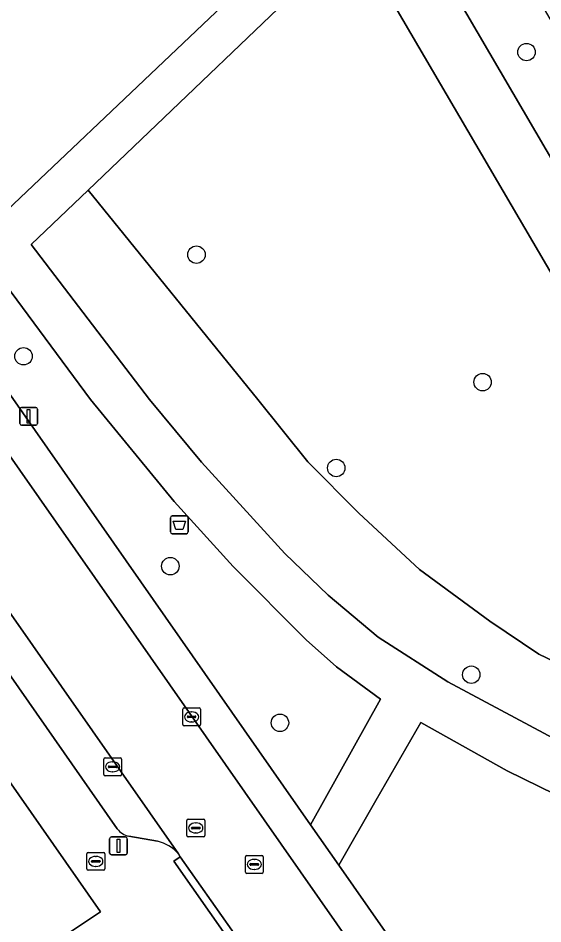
# Model space of a CAD drawing. Extents: x 159352 to 160617, y 385888 to 387323.
# Drawn here: x 159887.9 to 159917.3, y 386220.6 to 386271.4 of the extents above; entities that cross this region are included whole.
import ezdxf

# ---------------------------------------------------------------- set-up
doc = ezdxf.new("R2010")
doc.units = 0
for name, color, linetype in [('IMGEO_Afvalbak', 7, 'Continuous'), ('IMGEO_Berm_groen', 7, 'Continuous'), ('IMGEO_Boom', 7, 'Continuous'), ('IMGEO_Brandkraan', 7, 'Continuous'), ('IMGEO_Erf', 7, 'Continuous'), ('IMGEO_Groenvoorziening', 7, 'Continuous'), ('IMGEO_Kolk', 7, 'Continuous'), ('IMGEO_Lichtmast', 7, 'Continuous'), ('IMGEO_Parkeervlak_open', 7, 'Continuous'), ('IMGEO_Rijbaan_lokaal_open', 7, 'Continuous'), ('IMGEO_Rioolput', 7, 'Continuous'), ('IMGEO_Voetpad_halfverhard', 7, 'Continuous'), ('IMGEO_Voetpad_open', 7, 'Continuous')]:
    doc.layers.add(name, color=color, linetype=linetype)

msp = doc.modelspace()

# ---------------------------------------------------------------- linework, layer by layer
at = {"layer": 'IMGEO_Afvalbak'}
for p, q in [((159896.459, 386242.574), (159896.459, 386243.374)), ((159896.459, 386243.374), (159896.459, 386242.574)), ((159896.559, 386243.474), (159897.349, 386243.474)), ((159897.349, 386243.474), (159896.559, 386243.474)), ((159897.449, 386243.374), (159897.449, 386242.574)), ((159897.449, 386242.574), (159897.449, 386243.374)), ((159897.349, 386242.474), (159896.559, 386242.474)), ((159896.559, 386242.474), (159897.349, 386242.474))]:
    msp.add_line(p, q, dxfattribs=at)
msp.add_lwpolyline([(159896.602, 386243.188), (159897.306, 386243.188), (159897.157, 386242.718), (159896.751, 386242.718), (159896.602, 386243.188)], dxfattribs=at)
for centre, start, end in [((159896.559, 386243.374), 90, 180), ((159896.559, 386243.374), 90, 180), ((159897.349, 386243.374), 0, 90), ((159897.349, 386243.374), 360, 90), ((159896.559, 386242.574), 180, 270), ((159896.559, 386242.574), 180, 270), ((159897.349, 386242.574), 270, 0), ((159897.349, 386242.574), 270, 0)]:
    msp.add_arc(centre, 0.1, start, end, dxfattribs=at)
at = {"layer": 'IMGEO_Berm_groen'}
msp.add_lwpolyline([(159862.352, 386365.974), (159854.556, 386379.293), (159847.159, 386392.191), (159843.747, 386390.213), (159859.054, 386364.02), (159926.534, 386248.554), (159941.411, 386223.11), (159944.825, 386225.156), (159935.204, 386241.272), (159919.537, 386268.282)], close=True, dxfattribs=at)
at = {"layer": 'IMGEO_Boom'}
for centre in [(159916.412, 386269.48), (159897.915, 386258.123), (159888.224, 386252.427), (159913.95, 386250.975), (159905.747, 386246.163), (159896.451, 386240.656), (159913.315, 386234.572), (159902.594, 386231.876)]:
    msp.add_circle(centre, 0.489, dxfattribs=at)
at = {"layer": 'IMGEO_Brandkraan'}
for p, q in [((159891.775, 386223.68), (159891.775, 386224.532)), ((159891.85, 386224.606), (159892.702, 386224.606)), ((159892.263, 386224.386), (159892.288, 386224.386)), ((159892.776, 386224.532), (159892.776, 386223.68)), ((159892.034, 386224.1), (159892.034, 386224.112)), ((159892.472, 386224.063), (159892.074, 386224.063)), ((159892.077, 386224.149), (159892.475, 386224.149)), ((159892.286, 386223.826), (159892.261, 386223.826)), ((159892.518, 386224.112), (159892.518, 386224.1)), ((159892.702, 386223.606), (159891.85, 386223.606))]:
    msp.add_line(p, q, dxfattribs=at)
for points in [[(159891.775, 386223.68), (159891.775, 386224.532)], [(159891.85, 386224.606), (159892.702, 386224.606)], [(159892.776, 386224.532), (159892.776, 386223.68)], [(159892.702, 386223.606), (159891.85, 386223.606)]]:
    msp.add_lwpolyline(points, dxfattribs=at)
for centre, radius, start, end in [((159891.852, 386224.53), 0.0765, 91.552, 178.448), ((159891.852, 386224.53), 0.0765, 91.552, 178.448), ((159892.7, 386224.53), 0.0765, 1.552, 88.448), ((159892.7, 386224.53), 0.0765, 1.552, 88.448), ((159891.852, 386223.682), 0.0765, 181.552, 268.448), ((159891.852, 386223.682), 0.0765, 181.552, 268.448), ((159892.074, 386224.109), 0.0403, 85.8775, 175.7526), ((159892.071, 386224.099), 0.0366, 178.938, 274.7102), ((159892.475, 386224.106), 0.043, 264.8664, 352.4533), ((159892.479, 386224.111), 0.0386, 1.7309, 96.639), ((159892.7, 386223.682), 0.0765, 271.552, 358.448), ((159892.7, 386223.682), 0.0765, 271.552, 358.448)]:
    msp.add_arc(centre, radius, start, end, dxfattribs=at)
for centre, major_axis, ratio, start_param, end_param in [((159892.262, 386224.106), (-0.387, 0.002), 0.722429, 4.712389, 7.853982), ((159892.287, 386224.106), (-0.39, 0.002), 0.717154, 1.570796, 4.712389)]:
    msp.add_ellipse(centre, major_axis=major_axis, ratio=ratio, start_param=start_param, end_param=end_param, dxfattribs=at)
at = {"layer": 'IMGEO_Erf'}
msp.add_lwpolyline([(159890.682, 386220.04), (159892.54, 386221.275), (159853.707, 386276.934), (159851.319, 386276.761)], dxfattribs=at)
at = {"layer": 'IMGEO_Groenvoorziening'}
for points in [[(159858.278, 386308.583), (159869.124, 386288.336), (159873.288, 386281.214), (159879.815, 386271.298), (159887.302, 386260.612), (159905.576, 386277.985), (159884.135, 386314.683), (159876.401, 386327.92), (159873.998, 386325.794), (159869.966, 386321.519)], [(159904.311, 386226.148), (159908.234, 386233.194), (159905.754, 386235.021), (159904.063, 386236.518), (159899.972, 386240.64), (159896.671, 386244.284), (159891.975, 386250), (159886.876, 386256.884), (159884.445, 386254.589)]]:
    msp.add_lwpolyline(points, close=True, dxfattribs=at)
for points in [[(159921.946, 386250), (159906.737, 386276.003), (159891.85, 386261.746), (159901.36, 386250), (159904.16, 386246.512), (159907.02, 386243.621), (159910.412, 386240.474), (159914.35, 386237.566), (159917.101, 386235.732), (159925.757, 386231.572), (159930.443, 386229.994), (159931.877, 386228.511), (159931.382, 386225.811)], [(159904.16, 386246.512), (159901.36, 386250), (159891.85, 386261.746), (159888.662, 386258.685), (159895.276, 386250), (159898.198, 386246.494), (159902.869, 386241.374), (159905.29, 386239.038), (159908.09, 386236.682), (159912.009, 386234.168), (159914.98, 386232.579), (159920.313, 386229.728)], [(159931.382, 386225.811), (159931.877, 386228.511), (159930.443, 386229.994), (159925.757, 386231.572), (159917.101, 386235.732), (159914.35, 386237.566), (159910.412, 386240.474), (159907.02, 386243.621), (159904.16, 386246.512)], [(159921.588, 386226.114), (159915.332, 386229.185), (159910.493, 386231.898), (159907.972, 386227.52), (159905.885, 386223.895), (159918.612, 386205.674), (159921.121, 386205.382), (159940.805, 386217.763), (159938.27, 386222.092), (159936.555, 386222.249)]]:
    msp.add_lwpolyline(points, dxfattribs=at)
at = {"layer": 'IMGEO_Kolk'}
for p, q in [((159897.143, 386231.781), (159897.143, 386232.633)), ((159897.218, 386232.707), (159898.07, 386232.707)), ((159897.631, 386232.487), (159897.656, 386232.487)), ((159898.144, 386232.633), (159898.144, 386231.781)), ((159897.402, 386232.201), (159897.402, 386232.213)), ((159897.84, 386232.164), (159897.442, 386232.164)), ((159897.445, 386232.25), (159897.843, 386232.25)), ((159897.654, 386231.927), (159897.629, 386231.927)), ((159897.886, 386232.213), (159897.886, 386232.201)), ((159898.07, 386231.707), (159897.218, 386231.707)), ((159892.717, 386228.981), (159892.717, 386229.833)), ((159892.792, 386229.907), (159893.644, 386229.907)), ((159893.718, 386229.833), (159893.718, 386228.981)), ((159892.976, 386229.401), (159892.976, 386229.413)), ((159893.414, 386229.364), (159893.016, 386229.364)), ((159893.019, 386229.45), (159893.417, 386229.45)), ((159893.205, 386229.687), (159893.23, 386229.687)), ((159893.46, 386229.413), (159893.46, 386229.401)), ((159893.644, 386228.907), (159892.792, 386228.907)), ((159893.228, 386229.127), (159893.203, 386229.127))]:
    msp.add_line(p, q, dxfattribs=at)
for points in [[(159897.143, 386231.781), (159897.143, 386232.633)], [(159897.218, 386232.707), (159898.07, 386232.707)], [(159898.144, 386232.633), (159898.144, 386231.781)], [(159898.07, 386231.707), (159897.218, 386231.707)], [(159892.717, 386228.981), (159892.717, 386229.833)], [(159892.792, 386229.907), (159893.644, 386229.907)], [(159893.718, 386229.833), (159893.718, 386228.981)], [(159893.644, 386228.907), (159892.792, 386228.907)]]:
    msp.add_lwpolyline(points, dxfattribs=at)
for centre, radius, start, end in [((159897.22, 386232.631), 0.0765, 91.552, 178.448), ((159897.22, 386232.631), 0.0765, 91.552, 178.448), ((159898.068, 386232.631), 0.0765, 1.552, 88.448), ((159898.068, 386232.631), 0.0765, 1.552, 88.448), ((159897.442, 386232.21), 0.0403, 85.8775, 175.7526), ((159897.439, 386232.2), 0.0366, 178.938, 274.7102), ((159897.843, 386232.207), 0.043, 264.8664, 352.4533), ((159897.847, 386232.212), 0.0386, 1.7309, 96.639), ((159897.22, 386231.783), 0.0765, 181.552, 268.448), ((159897.22, 386231.783), 0.0765, 181.552, 268.448), ((159898.068, 386231.783), 0.0765, 271.552, 358.448), ((159898.068, 386231.783), 0.0765, 271.552, 358.448), ((159892.794, 386229.831), 0.0765, 91.552, 178.448), ((159892.794, 386229.831), 0.0765, 91.552, 178.448), ((159893.642, 386229.831), 0.0765, 1.552, 88.448), ((159893.642, 386229.831), 0.0765, 1.552, 88.448), ((159893.016, 386229.41), 0.0403, 85.8775, 175.7526), ((159893.013, 386229.4), 0.0366, 178.938, 274.7102), ((159893.417, 386229.407), 0.043, 264.8664, 352.4533), ((159893.421, 386229.412), 0.0386, 1.7309, 96.639), ((159892.794, 386228.983), 0.0765, 181.552, 268.448), ((159892.794, 386228.983), 0.0765, 181.552, 268.448), ((159893.642, 386228.983), 0.0765, 271.552, 358.448), ((159893.642, 386228.983), 0.0765, 271.552, 358.448)]:
    msp.add_arc(centre, radius, start, end, dxfattribs=at)
for centre, major_axis, ratio, start_param, end_param in [((159897.63, 386232.207), (-0.387, 0.002), 0.722429, 4.712389, 7.853982), ((159897.655, 386232.207), (-0.39, 0.002), 0.717154, 1.570796, 4.712389), ((159893.204, 386229.407), (-0.387, 0.002), 0.722429, 4.712389, 7.853982), ((159893.229, 386229.407), (-0.39, 0.002), 0.717154, 1.570796, 4.712389)]:
    msp.add_ellipse(centre, major_axis=major_axis, ratio=ratio, start_param=start_param, end_param=end_param, dxfattribs=at)
at = {"layer": 'IMGEO_Lichtmast'}
for p, q in [((159888.017, 386248.658), (159888.017, 386249.458)), ((159888.017, 386249.458), (159888.017, 386248.658)), ((159888.117, 386249.558), (159888.907, 386249.558)), ((159888.907, 386249.558), (159888.117, 386249.558)), ((159889.007, 386249.458), (159889.007, 386248.658)), ((159889.007, 386248.658), (159889.007, 386249.458)), ((159888.907, 386248.558), (159888.117, 386248.558)), ((159888.117, 386248.558), (159888.907, 386248.558)), ((159893.049, 386224.574), (159893.049, 386225.374)), ((159893.049, 386225.374), (159893.049, 386224.574)), ((159893.149, 386225.474), (159893.939, 386225.474)), ((159893.939, 386225.474), (159893.149, 386225.474)), ((159894.039, 386225.374), (159894.039, 386224.574)), ((159894.039, 386224.574), (159894.039, 386225.374)), ((159893.939, 386224.474), (159893.149, 386224.474)), ((159893.149, 386224.474), (159893.939, 386224.474))]:
    msp.add_line(p, q, dxfattribs=at)
for points in [[(159888.437, 386249.433), (159888.587, 386249.433), (159888.587, 386248.683), (159888.437, 386248.683), (159888.437, 386249.433)], [(159893.469, 386225.349), (159893.619, 386225.349), (159893.619, 386224.599), (159893.469, 386224.599), (159893.469, 386225.349)]]:
    msp.add_lwpolyline(points, dxfattribs=at)
for centre, start, end in [((159888.117, 386249.458), 90, 180), ((159888.117, 386249.458), 90, 180), ((159888.907, 386249.458), 0, 90), ((159888.907, 386249.458), 360, 90), ((159888.117, 386248.658), 180, 270), ((159888.117, 386248.658), 180, 270), ((159888.907, 386248.658), 270, 0), ((159888.907, 386248.658), 270, 0), ((159893.149, 386225.374), 90, 180), ((159893.149, 386225.374), 90, 180), ((159893.939, 386225.374), 0, 90), ((159893.939, 386225.374), 360, 90), ((159893.149, 386224.574), 180, 270), ((159893.149, 386224.574), 180, 270), ((159893.939, 386224.574), 270, 0), ((159893.939, 386224.574), 270, 0)]:
    msp.add_arc(centre, 0.1, start, end, dxfattribs=at)
at = {"layer": 'IMGEO_Parkeervlak_open'}
for points in [[(159896.906, 386224.528), (159861.15, 386275.683)], [(159861.381, 386271.944), (159893.478, 386225.933)], [(159894.132, 386225.515), (159895.73, 386225.232)]]:
    msp.add_lwpolyline(points, dxfattribs=at)
for centre, radius, start, end in [((159894.328, 386226.543), 1.046, 215.6463, 259.1848), ((159895.271, 386223.132), 2.15, 40.504, 77.6832)]:
    msp.add_arc(centre, radius, start, end, dxfattribs=at)
at = {"layer": 'IMGEO_Rijbaan_lokaal_open'}
msp.add_lwpolyline([(159865.171, 386278.695), (159861.069, 386275.827), (159861.15, 386275.683), (159896.906, 386224.528), (159897.01, 386224.362), (159901.048, 386218.609), (159901.169, 386218.443), (159911.172, 386204.14), (159915.274, 386207.012), (159876.481, 386262.539), (159866.503, 386276.943)], close=True, dxfattribs=at)
at = {"layer": 'IMGEO_Rioolput'}
for p, q in [((159897.378, 386225.553), (159897.378, 386226.405)), ((159897.453, 386226.479), (159898.305, 386226.479)), ((159897.866, 386226.259), (159897.891, 386226.259)), ((159898.379, 386226.405), (159898.379, 386225.553)), ((159897.637, 386225.973), (159897.637, 386225.985)), ((159898.075, 386225.936), (159897.677, 386225.936)), ((159897.68, 386226.022), (159898.078, 386226.022)), ((159898.121, 386225.985), (159898.121, 386225.973)), ((159898.305, 386225.479), (159897.453, 386225.479)), ((159897.889, 386225.699), (159897.864, 386225.699)), ((159900.656, 386223.509), (159900.656, 386224.361)), ((159900.731, 386224.435), (159901.583, 386224.435)), ((159901.144, 386224.215), (159901.169, 386224.215)), ((159901.657, 386224.361), (159901.657, 386223.509)), ((159900.915, 386223.929), (159900.915, 386223.941)), ((159901.353, 386223.892), (159900.955, 386223.892)), ((159900.958, 386223.978), (159901.356, 386223.978)), ((159901.399, 386223.941), (159901.399, 386223.929)), ((159901.583, 386223.435), (159900.731, 386223.435)), ((159901.167, 386223.655), (159901.142, 386223.655))]:
    msp.add_line(p, q, dxfattribs=at)
for points in [[(159897.378, 386225.553), (159897.378, 386226.405)], [(159897.453, 386226.479), (159898.305, 386226.479)], [(159898.379, 386226.405), (159898.379, 386225.553)], [(159898.305, 386225.479), (159897.453, 386225.479)], [(159900.656, 386223.509), (159900.656, 386224.361)], [(159900.731, 386224.435), (159901.583, 386224.435)], [(159901.657, 386224.361), (159901.657, 386223.509)], [(159901.583, 386223.435), (159900.731, 386223.435)]]:
    msp.add_lwpolyline(points, dxfattribs=at)
for centre, radius, start, end in [((159897.455, 386226.403), 0.0765, 91.552, 178.448), ((159897.455, 386226.403), 0.0765, 91.552, 178.448), ((159898.303, 386226.403), 0.0765, 1.552, 88.448), ((159898.303, 386226.403), 0.0765, 1.552, 88.448), ((159897.677, 386225.982), 0.0403, 85.8775, 175.7526), ((159897.674, 386225.972), 0.0366, 178.938, 274.7102), ((159898.078, 386225.979), 0.043, 264.8664, 352.4533), ((159898.082, 386225.984), 0.0386, 1.7309, 96.639), ((159897.455, 386225.555), 0.0765, 181.552, 268.448), ((159897.455, 386225.555), 0.0765, 181.552, 268.448), ((159898.303, 386225.555), 0.0765, 271.552, 358.448), ((159898.303, 386225.555), 0.0765, 271.552, 358.448), ((159900.733, 386224.359), 0.0765, 91.552, 178.448), ((159900.733, 386224.359), 0.0765, 91.552, 178.448), ((159901.581, 386224.359), 0.0765, 1.552, 88.448), ((159901.581, 386224.359), 0.0765, 1.552, 88.448), ((159900.955, 386223.938), 0.0403, 85.8775, 175.7526), ((159900.952, 386223.928), 0.0366, 178.938, 274.7102), ((159901.356, 386223.935), 0.043, 264.8664, 352.4533), ((159901.36, 386223.94), 0.0386, 1.7309, 96.639), ((159900.733, 386223.511), 0.0765, 181.552, 268.448), ((159900.733, 386223.511), 0.0765, 181.552, 268.448), ((159901.581, 386223.511), 0.0765, 271.552, 358.448), ((159901.581, 386223.511), 0.0765, 271.552, 358.448)]:
    msp.add_arc(centre, radius, start, end, dxfattribs=at)
for centre, major_axis, ratio, start_param, end_param in [((159897.865, 386225.979), (-0.387, 0.002), 0.722429, 4.712389, 7.853982), ((159897.89, 386225.979), (-0.39, 0.002), 0.717154, 1.570796, 4.712389), ((159901.143, 386223.935), (-0.387, 0.002), 0.722429, 4.712389, 7.853982), ((159901.168, 386223.935), (-0.39, 0.002), 0.717154, 1.570796, 4.712389)]:
    msp.add_ellipse(centre, major_axis=major_axis, ratio=ratio, start_param=start_param, end_param=end_param, dxfattribs=at)
at = {"layer": 'IMGEO_Voetpad_halfverhard'}
for points in [[(159906.737, 386276.003), (159905.576, 386277.985), (159887.302, 386260.612), (159879.815, 386271.298), (159873.288, 386281.214), (159869.124, 386288.336), (159858.278, 386308.583)], [(159856.552, 386306.402), (159863.643, 386292.837), (159867.197, 386286.374), (159871.413, 386279.303), (159878.699, 386268.318), (159885.335, 386258.851), (159883.019, 386256.63), (159884.445, 386254.589), (159886.876, 386256.884), (159891.975, 386250), (159896.671, 386244.284), (159899.972, 386240.64), (159904.063, 386236.518), (159905.754, 386235.021), (159908.234, 386233.194), (159904.311, 386226.148), (159905.885, 386223.895), (159907.972, 386227.52), (159910.493, 386231.898), (159915.332, 386229.185), (159921.588, 386226.114)], [(159920.313, 386229.728), (159914.98, 386232.579), (159912.009, 386234.168), (159908.09, 386236.682), (159905.29, 386239.038), (159902.869, 386241.374), (159898.198, 386246.494), (159895.276, 386250), (159888.662, 386258.685), (159891.85, 386261.746), (159906.737, 386276.003)]]:
    msp.add_lwpolyline(points, dxfattribs=at)
at = {"layer": 'IMGEO_Voetpad_open'}
for points in [[(159918.758, 386203.745), (159921.121, 386205.382), (159918.612, 386205.674), (159905.885, 386223.895), (159904.311, 386226.148), (159884.445, 386254.589), (159883.019, 386256.63), (159852.087, 386300.915), (159850.651, 386302.97), (159806.589, 386365.964), (159805.964, 386366.806), (159803.124, 386370.891), (159801.827, 386372.739), (159788.067, 386392.544), (159786.407, 386394.951), (159784.751, 386397.29), (159782.763, 386400.099)], [(159841.127, 386388.646), (159856.271, 386362.37), (159874.751, 386330.744), (159874.991, 386330.333), (159876.401, 386327.92), (159884.135, 386314.683), (159905.576, 386277.985), (159906.737, 386276.003), (159921.946, 386250), (159936.607, 386224.933), (159938.27, 386222.092), (159940.805, 386217.763), (159942.338, 386214.986), (159945.164, 386216.782), (159942.634, 386221.049), (159946.035, 386223.052), (159944.825, 386225.156), (159941.411, 386223.11), (159926.534, 386248.554), (159859.054, 386364.02), (159843.747, 386390.213)], [(159852.641, 386296.765), (159865.171, 386278.695), (159866.503, 386276.943), (159876.481, 386262.539), (159915.274, 386207.012), (159916.121, 386205.812)], [(159851.33, 386280.261), (159853.707, 386276.934), (159892.54, 386221.275), (159890.682, 386220.04), (159894.419, 386214.707), (159894.944, 386215.035), (159898.938, 386208.648), (159897.175, 386207.545), (159903.24, 386197.844), (159911.754, 386203.296), (159911.602, 386203.516)], [(159893.478, 386225.933), (159861.381, 386271.944)], [(159895.73, 386225.232), (159894.132, 386225.515)], [(159901.169, 386218.443), (159901.048, 386218.609), (159900.688, 386218.352), (159896.642, 386224.116), (159897.01, 386224.362), (159896.906, 386224.528)]]:
    msp.add_lwpolyline(points, dxfattribs=at)
msp.add_lwpolyline([(159901.048, 386218.609), (159897.01, 386224.362), (159896.642, 386224.116), (159900.688, 386218.352)], close=True, dxfattribs=at)
for centre, radius, start, end in [((159894.328, 386226.543), 1.046, 215.6463, 259.1848), ((159895.271, 386223.132), 2.15, 40.504, 77.6832)]:
    msp.add_arc(centre, radius, start, end, dxfattribs=at)

doc.saveas('drawing.dxf')
